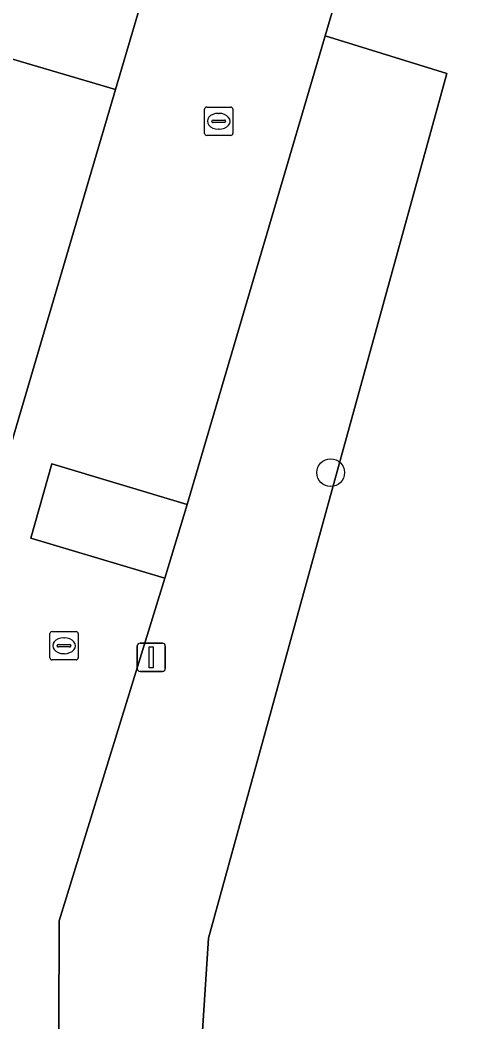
# Model space of a CAD drawing. Extents: x 161771 to 163125, y 382475 to 383179.
# Drawn here: x 162516.25 to 162531.81, y 382551.77 to 382587.11 of the extents above; entities that cross this region are included whole.
import ezdxf

# ---------------------------------------------------------------- set-up
doc = ezdxf.new("R2010")
doc.units = 0
for name, color, linetype in [('IMGEO_Boom', 7, 'Continuous'), ('IMGEO_Erf', 7, 'Continuous'), ('IMGEO_Groenvoorziening', 7, 'Continuous'), ('IMGEO_Kolk', 7, 'Continuous'), ('IMGEO_Lichtmast', 7, 'Continuous'), ('IMGEO_Pand', 7, 'Continuous'), ('IMGEO_Rijbaan_lokaal_open', 7, 'Continuous'), ('IMGEO_Rioolput', 7, 'Continuous'), ('IMGEO_Voetpad_open', 7, 'Continuous')]:
    doc.layers.add(name, color=color, linetype=linetype)

msp = doc.modelspace()

# ---------------------------------------------------------------- linework, layer by layer
at = {"layer": 'IMGEO_Boom'}
msp.add_circle((162527.211, 382571.15), 0.489, dxfattribs=at)
at = {"layer": 'IMGEO_Erf'}
msp.add_lwpolyline([(162515.824, 382571.805), (162519.617, 382584.659), (162514.821, 382586.07)], dxfattribs=at)
at = {"layer": 'IMGEO_Groenvoorziening'}
msp.add_lwpolyline([(162528.826, 382592.709), (162528.794, 382592.599), (162527.016, 382586.562), (162531.306, 382585.228), (162522.897, 382554.728), (162521.601, 382534.757), (162521.543, 382530.653), (162523.927, 382531.853), (162561.095, 382552.178), (162546.883, 382578.675)], dxfattribs=at)
msp.add_lwpolyline([(162531.306, 382585.228), (162527.016, 382586.562), (162522.148, 382570.03), (162521.359, 382567.425), (162517.629, 382555.341), (162517.602, 382547.783), (162517.548, 382532.712), (162517.474, 382530.762), (162517.455, 382528.795), (162517.454, 382528.594), (162521.543, 382530.653), (162521.601, 382534.757), (162522.897, 382554.728)], close=True, dxfattribs=at)
at = {"layer": 'IMGEO_Kolk'}
for p, q in [((162522.833, 382584.042), (162523.685, 382584.042)), ((162522.758, 382583.116), (162522.758, 382583.968)), ((162523.246, 382583.822), (162523.271, 382583.822)), ((162523.759, 382583.968), (162523.759, 382583.116)), ((162523.017, 382583.536), (162523.017, 382583.548)), ((162523.455, 382583.499), (162523.057, 382583.499)), ((162523.06, 382583.585), (162523.458, 382583.585)), ((162523.501, 382583.548), (162523.501, 382583.536)), ((162523.685, 382583.042), (162522.833, 382583.042)), ((162523.269, 382583.262), (162523.244, 382583.262))]:
    msp.add_line(p, q, dxfattribs=at)
for points in [[(162522.833, 382584.042), (162523.685, 382584.042)], [(162522.758, 382583.116), (162522.758, 382583.968)], [(162523.759, 382583.968), (162523.759, 382583.116)], [(162523.685, 382583.042), (162522.833, 382583.042)]]:
    msp.add_lwpolyline(points, dxfattribs=at)
for centre, radius, start, end in [((162522.835, 382583.966), 0.0765, 91.552, 178.448), ((162522.835, 382583.966), 0.0765, 91.552, 178.448), ((162523.683, 382583.966), 0.0765, 1.552, 88.448), ((162523.683, 382583.966), 0.0765, 1.552, 88.448), ((162523.057, 382583.545), 0.0403, 85.8775, 175.7526), ((162523.054, 382583.535), 0.0366, 178.938, 274.7102), ((162523.458, 382583.542), 0.043, 264.8664, 352.4533), ((162523.462, 382583.547), 0.0386, 1.7309, 96.639), ((162522.835, 382583.118), 0.0765, 181.552, 268.448), ((162522.835, 382583.118), 0.0765, 181.552, 268.448), ((162523.683, 382583.118), 0.0765, 271.552, 358.448), ((162523.683, 382583.118), 0.0765, 271.552, 358.448)]:
    msp.add_arc(centre, radius, start, end, dxfattribs=at)
for centre, major_axis, ratio, start_param, end_param in [((162523.245, 382583.542), (-0.387, 0.002), 0.722429, 4.712389, 7.853982), ((162523.27, 382583.542), (-0.39, 0.002), 0.717154, 1.570796, 4.712389)]:
    msp.add_ellipse(centre, major_axis=major_axis, ratio=ratio, start_param=start_param, end_param=end_param, dxfattribs=at)
at = {"layer": 'IMGEO_Lichtmast'}
for p, q in [((162520.38, 382564.236), (162520.38, 382565.036)), ((162520.38, 382565.036), (162520.38, 382564.236)), ((162520.48, 382565.136), (162521.27, 382565.136)), ((162521.27, 382565.136), (162520.48, 382565.136)), ((162521.37, 382565.036), (162521.37, 382564.236)), ((162521.37, 382564.236), (162521.37, 382565.036)), ((162521.27, 382564.136), (162520.48, 382564.136)), ((162520.48, 382564.136), (162521.27, 382564.136))]:
    msp.add_line(p, q, dxfattribs=at)
msp.add_lwpolyline([(162520.8, 382565.011), (162520.95, 382565.011), (162520.95, 382564.261), (162520.8, 382564.261), (162520.8, 382565.011)], dxfattribs=at)
for centre, start, end in [((162520.48, 382565.036), 90, 180), ((162520.48, 382565.036), 90, 180), ((162521.27, 382565.036), 0, 90), ((162521.27, 382565.036), 360, 90), ((162520.48, 382564.236), 180, 270), ((162520.48, 382564.236), 180, 270), ((162521.27, 382564.236), 270, 0), ((162521.27, 382564.236), 270, 0)]:
    msp.add_arc(centre, 0.1, start, end, dxfattribs=at)
at = {"layer": 'IMGEO_Pand'}
msp.add_lwpolyline([(162521.99, 382592.721), (162518.398, 382593.785), (162518.3, 382593.45), (162515.548, 382594.26), (162513.27, 382586.527), (162514.821, 382586.07), (162519.617, 382584.659)], close=True, dxfattribs=at)
at = {"layer": 'IMGEO_Rijbaan_lokaal_open'}
msp.add_lwpolyline([(162521.359, 382567.425), (162522.148, 382570.03), (162517.369, 382571.46), (162516.632, 382568.843)], close=True, dxfattribs=at)
at = {"layer": 'IMGEO_Rioolput'}
for p, q in [((162517.299, 382564.618), (162517.299, 382565.47)), ((162517.374, 382565.544), (162518.226, 382565.544)), ((162517.787, 382565.324), (162517.812, 382565.324)), ((162518.3, 382565.47), (162518.3, 382564.618)), ((162517.558, 382565.038), (162517.558, 382565.05)), ((162517.996, 382565.001), (162517.598, 382565.001)), ((162517.601, 382565.087), (162517.999, 382565.087)), ((162518.042, 382565.05), (162518.042, 382565.038)), ((162517.81, 382564.764), (162517.785, 382564.764)), ((162518.226, 382564.544), (162517.374, 382564.544))]:
    msp.add_line(p, q, dxfattribs=at)
for points in [[(162517.299, 382564.618), (162517.299, 382565.47)], [(162517.374, 382565.544), (162518.226, 382565.544)], [(162518.3, 382565.47), (162518.3, 382564.618)], [(162518.226, 382564.544), (162517.374, 382564.544)]]:
    msp.add_lwpolyline(points, dxfattribs=at)
for centre, radius, start, end in [((162517.376, 382565.468), 0.0765, 91.552, 178.448), ((162517.376, 382565.468), 0.0765, 91.552, 178.448), ((162518.224, 382565.468), 0.0765, 1.552, 88.448), ((162518.224, 382565.468), 0.0765, 1.552, 88.448), ((162517.598, 382565.047), 0.0403, 85.8775, 175.7526), ((162517.595, 382565.037), 0.0366, 178.938, 274.7102), ((162517.999, 382565.044), 0.043, 264.8664, 352.4533), ((162518.003, 382565.049), 0.0386, 1.7309, 96.639), ((162517.376, 382564.62), 0.0765, 181.552, 268.448), ((162517.376, 382564.62), 0.0765, 181.552, 268.448), ((162518.224, 382564.62), 0.0765, 271.552, 358.448), ((162518.224, 382564.62), 0.0765, 271.552, 358.448)]:
    msp.add_arc(centre, radius, start, end, dxfattribs=at)
for centre, major_axis, ratio, start_param, end_param in [((162517.786, 382565.044), (-0.387, 0.002), 0.722429, 4.712389, 7.853982), ((162517.811, 382565.044), (-0.39, 0.002), 0.717154, 1.570796, 4.712389)]:
    msp.add_ellipse(centre, major_axis=major_axis, ratio=ratio, start_param=start_param, end_param=end_param, dxfattribs=at)
at = {"layer": 'IMGEO_Voetpad_open'}
for points in [[(162514.288, 382547.931), (162517.602, 382547.783), (162517.629, 382555.341), (162521.359, 382567.425), (162516.632, 382568.843), (162517.369, 382571.46), (162522.148, 382570.03), (162527.016, 382586.562), (162528.794, 382592.599)], [(162521.99, 382592.721), (162519.617, 382584.659), (162515.824, 382571.805)]]:
    msp.add_lwpolyline(points, dxfattribs=at)

doc.saveas('drawing.dxf')
